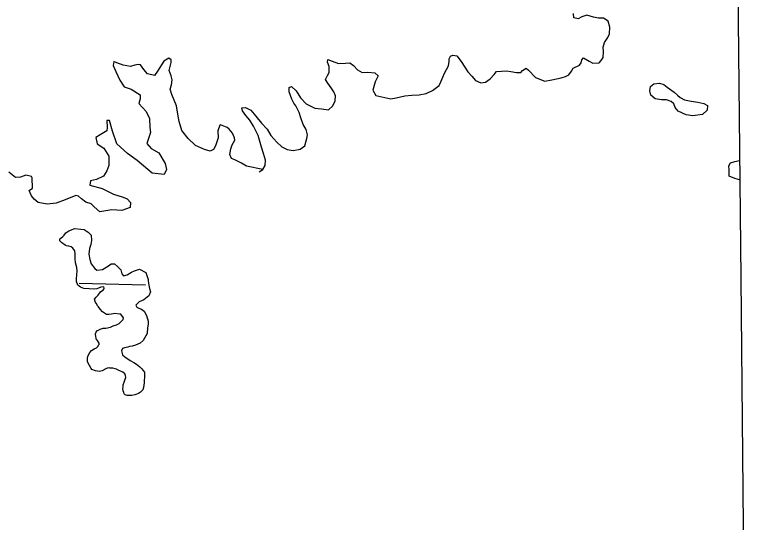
# Model space of a CAD drawing. Extents: x -492261 to -432772, y 1441225 to 1452922.
# Drawn here: x -461254 to -461178.9, y 1452213.8 to 1452265.9 of the extents above; entities that cross this region are included whole.
import ezdxf

# ---------------------------------------------------------------- set-up
doc = ezdxf.new("R2010")
doc.units = 0
doc.layers.add('Default', color=7, linetype='Continuous')

msp = doc.modelspace()

# ---------------------------------------------------------------- linework, layer by layer
at = {"layer": 'Default'}
for points in [[(-461178.932, 1452070.812), (-461179.144, 1452114.666), (-461178.893, 1452180.826), (-461179.424, 1452238.842), (-461180.122, 1452304.916), (-461180.556, 1452356.501)], [(-461201.261, 1452260.173), (-461200.553, 1452259.43), (-461199.599, 1452259.04), (-461198.851, 1452259.199), (-461197.903, 1452259.41), (-461197.48, 1452259.54), (-461197.107, 1452259.719), (-461196.861, 1452260.072), (-461196.69, 1452260.4), (-461196.018, 1452260.682), (-461195.846, 1452260.935), (-461195.799, 1452261.236), (-461195.627, 1452261.463), (-461195.048, 1452261.094), (-461194.671, 1452260.898), (-461193.996, 1452260.931), (-461193.799, 1452261.158), (-461193.603, 1452261.486), (-461193.559, 1452262.087), (-461193.589, 1452262.537), (-461193.47, 1452263.014), (-461193.126, 1452263.544), (-461192.955, 1452263.921), (-461192.913, 1452264.597), (-461193.095, 1452265.196), (-461193.548, 1452265.516), (-461194.073, 1452265.51), (-461194.574, 1452265.63), (-461195.276, 1452265.822), (-461195.799, 1452265.666), (-461196.147, 1452265.437), (-461196.598, 1452265.557), (-461196.628, 1452265.982)], [(-461228.54, 1452249.978), (-461230.233, 1452250.336), (-461230.738, 1452250.654), (-461231.419, 1452250.996), (-461231.747, 1452251.117), (-461231.928, 1452251.54), (-461231.835, 1452252.118), (-461231.69, 1452252.521), (-461231.421, 1452253), (-461231.449, 1452253.226), (-461231.656, 1452253.724), (-461232.012, 1452254.12), (-461232.214, 1452254.293), (-461232.895, 1452254.584), (-461232.969, 1452254.533), (-461233.162, 1452253.954), (-461233.127, 1452253.228), (-461233.392, 1452252.422), (-461233.613, 1452252.044), (-461233.961, 1452251.864), (-461234.514, 1452252.031), (-461235.447, 1452252.47), (-461236.208, 1452253.161), (-461236.845, 1452254.004), (-461237.133, 1452254.902), (-461237.268, 1452255.677), (-461237.404, 1452256.527), (-461237.896, 1452257.673), (-461238.053, 1452258.223), (-461237.934, 1452258.675), (-461237.841, 1452259.203), (-461237.946, 1452259.602), (-461238.154, 1452260.15), (-461237.964, 1452260.955), (-461237.943, 1452261.231), (-461238.196, 1452261.428), (-461238.692, 1452261.095), (-461239.355, 1452260.084), (-461239.675, 1452259.629), (-461240.379, 1452259.82), (-461240.761, 1452260.265), (-461241.117, 1452260.712), (-461241.343, 1452260.759), (-461241.693, 1452260.679), (-461242.142, 1452260.572), (-461242.87, 1452260.688), (-461243.525, 1452260.93), (-461243.828, 1452261.076), (-461243.922, 1452260.674), (-461243.639, 1452260.051), (-461243.226, 1452259.155), (-461242.766, 1452258.484), (-461242.061, 1452258.218), (-461241.152, 1452257.654), (-461241.122, 1452257.254), (-461241.266, 1452256.776), (-461240.503, 1452255.934), (-461240.168, 1452255.237), (-461240.156, 1452254.31), (-461240.074, 1452253.785), (-461240.46, 1452252.652), (-461240.002, 1452252.158), (-461239.22, 1452251.717), (-461238.554, 1452250.599), (-461238.421, 1452249.999), (-461238.664, 1452249.495), (-461239.919, 1452249.628), (-461241.439, 1452250.91), (-461242.425, 1452251.649), (-461243.515, 1452252.611), (-461243.984, 1452253.933), (-461244.299, 1452255.006), (-461244.574, 1452255.002), (-461244.54, 1452254.301), (-461244.56, 1452253.95), (-461245.231, 1452253.54), (-461245.678, 1452253.258), (-461245.545, 1452252.634), (-461244.862, 1452252.167), (-461244.35, 1452251.347), (-461244.363, 1452250.395), (-461244.556, 1452249.841), (-461244.9, 1452249.31), (-461245.621, 1452248.949), (-461246.246, 1452248.816), (-461246.29, 1452248.389), (-461245.033, 1452248.03), (-461243.873, 1452247.445), (-461242.867, 1452247.158), (-461242.464, 1452246.988), (-461242.133, 1452246.591), (-461242.177, 1452246.089), (-461243.024, 1452245.777), (-461244.052, 1452245.839), (-461245.277, 1452245.647), (-461245.86, 1452246.165), (-461246.165, 1452246.461), (-461246.718, 1452246.629), (-461247.149, 1452246.974), (-461247.453, 1452247.271), (-461247.754, 1452247.317)], [(-461228.912, 1452249.749), (-461228.54, 1452249.978), (-461228.295, 1452250.406), (-461228.251, 1452250.933), (-461228.458, 1452251.631), (-461228.666, 1452252.28), (-461229.029, 1452253.477), (-461229.515, 1452254.423), (-461229.872, 1452255.069), (-461230.277, 1452255.54), (-461230.632, 1452256.012), (-461230.686, 1452256.312), (-461230.312, 1452256.366), (-461229.783, 1452256.072), (-461229.251, 1452255.452), (-461228.669, 1452254.758), (-461228.112, 1452254.138), (-461227.729, 1452253.467), (-461227.097, 1452252.798), (-461226.592, 1452252.328), (-461226.039, 1452252.059), (-461225.413, 1452251.941), (-461224.714, 1452252.074), (-461224.243, 1452252.404), (-461224.122, 1452252.781), (-461224.027, 1452253.158), (-461223.956, 1452253.559), (-461224.087, 1452254.108), (-461224.393, 1452254.606), (-461224.626, 1452255.279), (-461224.807, 1452255.852), (-461225.139, 1452256.525), (-461225.343, 1452256.798), (-461225.547, 1452257.221), (-461225.831, 1452257.969), (-461225.836, 1452258.419), (-461225.587, 1452258.522), (-461225.132, 1452258.052), (-461224.674, 1452257.356), (-461224.092, 1452256.712), (-461223.212, 1452256.271), (-461222.511, 1452256.204), (-461221.811, 1452256.111), (-461221.365, 1452256.517), (-461221.121, 1452257.02), (-461221.077, 1452257.547), (-461221.256, 1452257.945), (-461221.536, 1452258.367), (-461221.866, 1452258.839), (-461222.121, 1452259.237), (-461221.9, 1452259.64), (-461221.729, 1452259.942), (-461221.736, 1452260.568), (-461221.891, 1452260.992), (-461221.869, 1452261.267), (-461221.417, 1452261.097), (-461220.764, 1452260.854), (-461220.04, 1452260.887), (-461219.616, 1452260.942), (-461219.237, 1452260.646), (-461218.833, 1452260.225), (-461218.355, 1452259.955), (-461217.755, 1452259.987), (-461217.055, 1452259.92), (-461216.701, 1452259.598), (-461216.994, 1452258.994), (-461217.234, 1452258.116), (-461216.953, 1452257.593), (-461215.4, 1452257.235), (-461214.851, 1452257.341), (-461213.954, 1452257.552), (-461213.229, 1452257.61), (-461212.48, 1452257.668), (-461211.757, 1452257.802), (-461211.135, 1452258.084), (-461210.441, 1452258.618), (-461210.27, 1452258.97), (-461210.051, 1452259.473), (-461209.881, 1452259.875), (-461209.489, 1452260.631), (-461209.394, 1452261.057), (-461209.397, 1452261.333), (-461209.276, 1452261.634), (-461209.027, 1452261.712), (-461208.626, 1452261.667), (-461208.17, 1452261.071), (-461207.508, 1452260.027), (-461207.078, 1452259.557), (-461206.698, 1452259.135), (-461206.17, 1452258.866), (-461205.671, 1452258.947), (-461205.2, 1452259.277), (-461204.78, 1452259.733), (-461204.559, 1452260.036), (-461203.535, 1452260.097), (-461203.084, 1452260.052), (-461202.508, 1452259.933), (-461202.033, 1452259.939), (-461201.886, 1452260.141), (-461201.489, 1452260.396), (-461201.261, 1452260.173)], [(-461184.554, 1452257.007), (-461183.878, 1452256.914), (-461183.276, 1452256.771), (-461182.874, 1452256.55), (-461182.919, 1452256.074), (-461183.389, 1452255.643), (-461184.387, 1452255.507), (-461185.088, 1452255.599), (-461185.892, 1452255.966), (-461186.196, 1452256.338), (-461186.35, 1452256.711), (-461186.628, 1452256.984), (-461187.08, 1452257.129), (-461187.605, 1452257.123), (-461188.256, 1452257.241), (-461188.685, 1452257.611), (-461188.815, 1452258.06), (-461188.72, 1452258.512), (-461188.398, 1452258.791), (-461187.824, 1452258.847), (-461187.372, 1452258.702), (-461187.019, 1452258.431), (-461186.314, 1452257.938), (-461185.96, 1452257.617), (-461185.683, 1452257.37), (-461185.23, 1452257.149)], [(-461185.23, 1452257.149), (-461184.554, 1452257.007)], [(-461179.547, 1452248.937), (-461179.613, 1452248.927), (-461180.09, 1452249.072), (-461180.668, 1452249.316), (-461180.65, 1452249.942), (-461180.68, 1452250.367), (-461180.508, 1452250.67), (-461180.06, 1452250.8), (-461179.611, 1452250.905), (-461179.563, 1452250.927)], [(-461247.754, 1452247.317), (-461248.826, 1452246.876), (-461249.773, 1452246.538), (-461250.699, 1452246.425), (-461251.603, 1452246.613), (-461252.033, 1452246.933), (-461252.288, 1452247.305), (-461252.546, 1452247.828), (-461252.198, 1452248.083), (-461252.212, 1452249.136), (-461252.289, 1452249.285), (-461252.867, 1452249.402), (-461253.416, 1452249.194), (-461253.942, 1452249.187), (-461254.625, 1452249.704)], [(-461246.375, 1452237.739), (-461246.927, 1452237.782), (-461247.255, 1452237.927), (-461247.533, 1452238.124), (-461247.663, 1452238.498), (-461247.668, 1452238.899), (-461247.645, 1452239.05), (-461247.622, 1452239.225), (-461247.602, 1452239.576), (-461247.632, 1452239.927), (-461247.71, 1452240.176), (-461247.763, 1452240.426), (-461247.819, 1452240.826), (-461247.801, 1452241.353), (-461247.855, 1452241.653), (-461247.932, 1452241.777), (-461248.059, 1452241.926), (-461248.236, 1452242.073), (-461248.462, 1452242.121), (-461248.688, 1452242.168), (-461248.84, 1452242.241), (-461248.966, 1452242.339), (-461249.193, 1452242.461), (-461249.371, 1452242.659), (-461249.374, 1452242.885), (-461249.275, 1452242.961), (-461249.077, 1452243.114), (-461248.953, 1452243.266), (-461248.756, 1452243.495), (-461248.458, 1452243.699), (-461248.184, 1452243.803), (-461247.885, 1452243.932), (-461247.233, 1452243.866), (-461246.882, 1452243.846), (-461246.477, 1452243.576), (-461246.173, 1452243.254), (-461246.14, 1452242.703), (-461246.185, 1452242.302), (-461246.33, 1452241.874), (-461246.398, 1452241.322), (-461246.29, 1452240.747), (-461246.159, 1452240.323), (-461245.802, 1452239.826), (-461245.574, 1452239.679), (-461244.999, 1452239.737), (-461244.378, 1452240.121), (-461244.105, 1452240.325), (-461243.779, 1452240.33), (-461243.475, 1452240.033), (-461243.119, 1452239.687), (-461243.014, 1452239.288), (-461242.836, 1452239.09), (-461242.486, 1452239.17), (-461242.188, 1452239.349), (-461242.014, 1452239.452), (-461241.715, 1452239.606), (-461241.216, 1452239.763), (-461240.561, 1452239.421), (-461240.326, 1452238.723), (-461240.298, 1452238.523), (-461240.243, 1452238.123), (-461240.188, 1452237.773), (-461240.059, 1452237.449), (-461240.254, 1452237.045), (-461240.774, 1452236.612), (-461241.222, 1452236.431), (-461241.569, 1452236.075), (-461241.466, 1452235.876), (-461241.264, 1452235.779), (-461240.987, 1452235.657), (-461240.734, 1452235.46), (-461240.477, 1452235.013), (-461240.319, 1452234.438), (-461240.315, 1452234.113), (-461240.386, 1452233.761)], [(-461247.41, 1452238.326), (-461240.594, 1452238.168)], [(-461240.854, 1452229.395), (-461240.676, 1452229.197), (-461240.698, 1452228.996), (-461240.694, 1452228.67), (-461240.741, 1452228.394), (-461240.737, 1452228.119), (-461240.78, 1452227.617), (-461240.853, 1452227.39), (-461241.1, 1452227.161), (-461241.299, 1452227.008), (-461241.673, 1452226.878), (-461241.998, 1452226.824), (-461242.323, 1452226.819), (-461242.473, 1452226.817), (-461242.674, 1452226.865), (-461242.776, 1452226.988), (-461242.828, 1452227.113), (-461242.88, 1452227.288), (-461242.908, 1452227.513), (-461242.885, 1452227.663), (-461242.864, 1452227.914), (-461242.767, 1452228.166), (-461242.671, 1452228.468), (-461242.623, 1452228.644), (-461242.626, 1452228.87), (-461242.703, 1452229.044), (-461242.931, 1452229.216), (-461243.233, 1452229.338), (-461243.334, 1452229.386), (-461243.561, 1452229.508), (-461243.687, 1452229.557), (-461243.938, 1452229.604), (-461244.239, 1452229.625), (-461244.314, 1452229.649), (-461244.439, 1452229.622), (-461244.54, 1452229.62), (-461244.714, 1452229.518), (-461244.838, 1452229.441), (-461245.037, 1452229.338), (-461245.312, 1452229.284), (-461245.738, 1452229.329), (-461246.091, 1452229.474), (-461246.167, 1452229.573), (-461246.347, 1452229.872), (-461246.527, 1452230.245), (-461246.557, 1452230.595), (-461246.51, 1452230.847), (-461246.289, 1452231.225), (-461246.117, 1452231.428), (-461245.843, 1452231.582), (-461245.619, 1452231.711), (-461245.446, 1452231.863), (-461245.397, 1452231.964), (-461245.348, 1452232.04), (-461245.35, 1452232.165), (-461245.401, 1452232.29), (-461245.529, 1452232.438), (-461245.63, 1452232.512), (-461245.712, 1452233.062), (-461245.713, 1452233.138), (-461245.592, 1452233.465), (-461245.467, 1452233.492), (-461245.244, 1452233.62), (-461244.944, 1452233.699), (-461244.669, 1452233.728), (-461244.169, 1452233.81), (-461243.92, 1452233.939), (-461243.571, 1452234.044), (-461243.297, 1452234.198), (-461243.025, 1452234.452), (-461242.877, 1452234.604), (-461242.854, 1452234.78), (-461243.11, 1452235.152), (-461243.21, 1452235.151), (-461243.737, 1452235.219), (-461244.086, 1452235.139), (-461244.362, 1452235.11), (-461244.587, 1452235.132), (-461244.992, 1452235.402), (-461245.246, 1452235.675), (-461245.424, 1452235.898), (-461245.501, 1452236.022), (-461245.629, 1452236.246), (-461245.68, 1452236.295), (-461245.757, 1452236.444), (-461245.81, 1452236.694), (-461245.663, 1452236.897), (-461245.489, 1452237.049), (-461245.268, 1452237.328), (-461245.194, 1452237.429), (-461245.07, 1452237.531), (-461244.896, 1452237.659), (-461244.922, 1452237.683), (-461244.872, 1452237.709), (-461244.848, 1452237.835), (-461244.85, 1452237.96), (-461245.175, 1452237.931), (-461245.399, 1452237.827), (-461245.599, 1452237.749), (-461245.974, 1452237.719), (-461246.375, 1452237.739)], [(-461240.386, 1452233.761), (-461240.428, 1452233.159), (-461240.844, 1452232.452), (-461241.141, 1452232.172), (-461241.614, 1452231.965), (-461241.964, 1452231.86), (-461242.214, 1452231.832), (-461242.414, 1452231.779), (-461242.738, 1452231.7), (-461242.938, 1452231.622), (-461243.035, 1452231.395), (-461242.954, 1452230.97), (-461242.701, 1452230.773), (-461242.17, 1452230.404), (-461241.792, 1452230.209), (-461241.514, 1452230.037), (-461241.159, 1452229.741), (-461240.956, 1452229.544), (-461240.854, 1452229.395)]]:
    msp.add_lwpolyline(points, dxfattribs=at)

doc.saveas('drawing.dxf')
